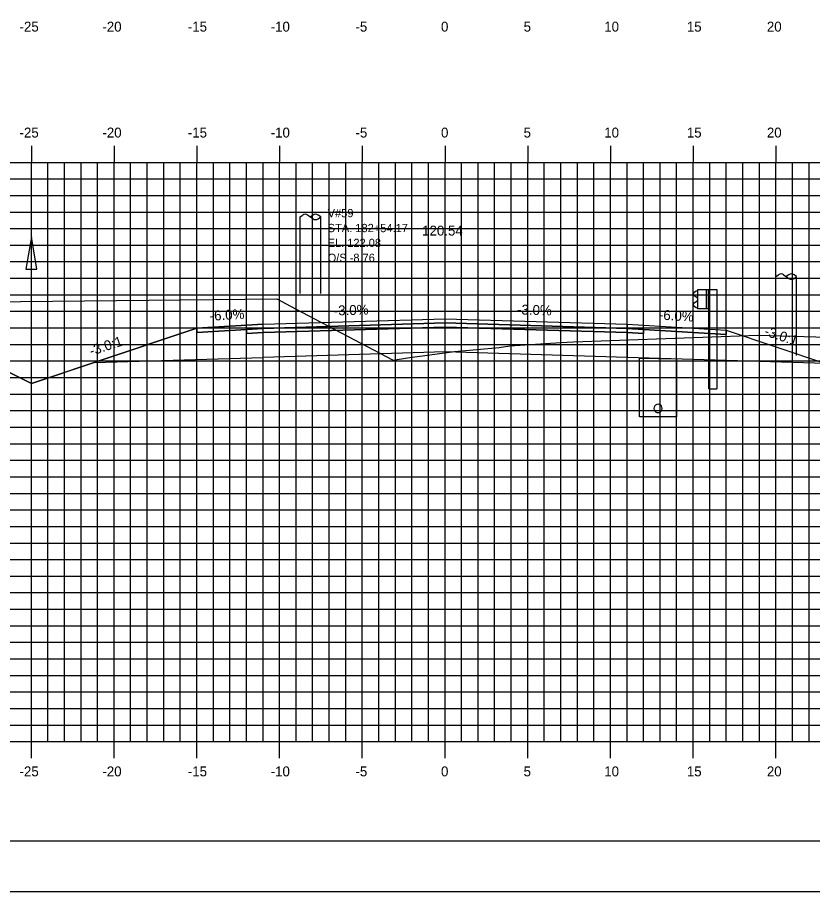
# Model space of a CAD drawing. Extents: x 850598 to 870284, y 366541 to 366651.
# Drawn here: x 859938.8 to 859986.9, y 366541.2 to 366594 of the extents above; entities that cross this region are included whole.
import ezdxf

# ---------------------------------------------------------------- set-up
doc = ezdxf.new("R2010")
doc.units = 0
for name, color, linetype in [('ANNOTATION', 7, 'Continuous'), ('BORDER', 7, 'Continuous'), ('D_Drainage_Ditch_Line', 7, 'Continuous'), ('D_Drainage_Underdrain', 7, 'Continuous'), ('D_Drainage_Underdrain_06in', 7, 'Continuous'), ('D_Guardrail_Beam_Rt', 7, 'Continuous'), ('D_Roadway_Centerline', 7, 'Continuous'), ('D_Roadway_Centerline_Text', 7, 'Continuous'), ('D_Roadway_Edge_Shoulder', 7, 'Continuous'), ('D_Roadway_Edge_TW', 7, 'Continuous'), ('D_Roadway_Pavement', 7, 'Continuous'), ('D_Roadway_SlopeLines', 7, 'Continuous'), ('D_Roadway_SubGrade', 7, 'Continuous'), ('D_Text_Monospaced', 7, 'Continuous'), ('D_Utilities_Pole_Joint', 7, 'Continuous'), ('H_V ANNOTATION', 7, 'Continuous'), ('MAJOR', 7, 'Continuous'), ('MINOR', 7, 'Continuous'), ('PLOT BOUNDARY', 7, 'Continuous'), ('S_Roadway_Centerline', 7, 'Continuous'), ('S_Utilities_Pole_Joint', 7, 'Continuous')]:
    doc.layers.add(name, color=color, linetype=linetype)

msp = doc.modelspace()

# ---------------------------------------------------------------- linework, layer by layer
at = {"layer": 'BORDER'}
msp.add_line((859919.672, 366544.225), (860079.672, 366544.225), dxfattribs=at)
at = {"layer": 'D_Drainage_Ditch_Line'}
msp.add_line((859939.672, 366573.178), (859939.672, 366579.422), dxfattribs=at)
msp.add_lwpolyline([(859939.344, 366578.766), (859940, 366578.766), (859939.672, 366580.734)], close=True, dxfattribs=at)
at = {"layer": 'D_Drainage_Underdrain'}
msp.add_lwpolyline([(859978.672, 366573.357), (859978.672, 366569.857), (859976.422, 366569.857), (859976.422, 366573.402)], close=True, dxfattribs=at)
at = {"layer": 'D_Drainage_Underdrain_06in'}
msp.add_lwpolyline([(859977.547, 366570.607), (859977.47, 366570.595), (859977.4, 366570.559), (859977.345, 366570.504), (859977.309, 366570.434), (859977.297, 366570.357), (859977.309, 366570.28), (859977.345, 366570.21), (859977.4, 366570.155), (859977.47, 366570.119), (859977.547, 366570.107), (859977.624, 366570.119), (859977.694, 366570.155), (859977.749, 366570.21), (859977.785, 366570.28), (859977.797, 366570.357), (859977.785, 366570.434), (859977.749, 366570.504), (859977.694, 366570.559), (859977.624, 366570.595)], close=True, dxfattribs=at)
at = {"layer": 'D_Guardrail_Beam_Rt'}
for p, q in [((859979.853, 366577.439), (859979.709, 366577.339)), ((859979.709, 366577.195), (859979.905, 366577.059)), ((859979.943, 366577.458), (859979.869, 366577.445)), ((859979.943, 366577.533), (859980.63, 366577.533)), ((859979.943, 366576.366), (859979.943, 366577.533)), ((859980.464, 366577.533), (859980.464, 366576.366)), ((859980.568, 366577.533), (859980.568, 366576.366)), ((859980.63, 366577.533), (859981.101, 366577.533)), ((859980.63, 366577.533), (859980.63, 366576.366)), ((859981.101, 366577.533), (859981.101, 366571.533)), ((859979.905, 366576.839), (859979.709, 366576.703)), ((859979.938, 366576.995), (859979.938, 366576.904)), ((859979.709, 366576.56), (859979.853, 366576.46)), ((859979.869, 366576.453), (859979.943, 366576.441)), ((859980.63, 366576.366), (859979.943, 366576.366)), ((859980.609, 366571.533), (859980.609, 366576.366)), ((859980.609, 366571.533), (859981.101, 366571.533))]:
    msp.add_line(p, q, dxfattribs=at)
for centre, major_axis, start_param, end_param in [((859979.76, 366577.267), (-0.0877, 0), 5.323254, 7.243116), ((859979.877, 366577.405), (-0.0417, 0), 4.886922, 5.323254), ((859979.76, 366576.632), (-0.0877, 0), 5.323254, 7.243116), ((859979.859, 366576.995), (0.0789, 0), 0, 0.959931), ((859979.859, 366576.904), (0.0789, 0), 5.323254, 6.283185), ((859979.877, 366576.494), (-0.0417, 0), 0.959931, 1.396263)]:
    msp.add_ellipse(centre, major_axis=major_axis, ratio=0.995501, start_param=start_param, end_param=end_param, dxfattribs=at)
at = {"layer": 'D_Roadway_Centerline'}
msp.add_lwpolyline([(859929.322, 366577.041), (859939.672, 366571.866), (859943.474, 366573.133), (859949.672, 366575.199), (859953.672, 366575.439), (859964.672, 366575.769), (859975.672, 366575.439), (859979.672, 366575.199), (859981.672, 366575.079), (859987.672, 366573.079), (860031.837, 366563.223), (860048.861, 366559.424), (860058.723, 366557.223), (860062.723, 366557.223)], dxfattribs=at)
at = {"layer": 'D_Roadway_Edge_Shoulder'}
for points in [[(859953.672, 366575.439), (859949.672, 366575.199), (859949.672, 366574.949), (859952.672, 366575.129), (859953.672, 366575.189)], [(859975.672, 366575.439), (859979.672, 366575.199), (859979.672, 366575.199), (859981.672, 366575.079), (859981.672, 366574.829), (859976.672, 366575.129), (859975.672, 366575.189)]]:
    msp.add_lwpolyline(points, close=True, dxfattribs=at)
at = {"layer": 'D_Roadway_Edge_TW'}
msp.add_lwpolyline([(859953.672, 366575.189), (859953.672, 366575.439), (859964.672, 366575.769), (859975.672, 366575.439), (859975.672, 366575.189), (859964.672, 366575.519)], close=True, dxfattribs=at)
at = {"layer": 'D_Roadway_Pavement'}
for points in [[(859953.672, 366575.189), (859952.672, 366575.129), (859952.672, 366574.879), (859953.672, 366574.939)], [(859953.672, 366574.939), (859953.672, 366575.189), (859964.672, 366575.519), (859975.672, 366575.189), (859975.672, 366574.939), (859964.672, 366575.269)], [(859975.672, 366575.189), (859976.672, 366575.129), (859976.672, 366574.879), (859975.672, 366574.939)]]:
    msp.add_lwpolyline(points, close=True, dxfattribs=at)
at = {"layer": 'D_Roadway_SlopeLines'}
for points in [[(859939.672, 366571.866), (859929.322, 366577.041)], [(859953.672, 366575.439), (859949.672, 366575.199), (859939.672, 366571.866)], [(859949.672, 366575.199), (859939.672, 366571.866)]]:
    msp.add_lwpolyline(points, dxfattribs=at)
at = {"layer": 'D_Roadway_SubGrade'}
for points in [[(859953.672, 366574.939), (859952.672, 366574.879), (859952.672, 366575.129), (859949.672, 366574.949), (859949.672, 366575.199), (859943.474, 366573.133), (859953.672, 366573.439)], [(859953.672, 366573.439), (859953.672, 366574.939), (859964.672, 366575.269), (859975.672, 366574.939), (859975.672, 366573.439), (859964.672, 366573.769)], [(859975.672, 366574.939), (859976.672, 366574.879), (859976.672, 366575.129), (859981.672, 366574.829), (859981.672, 366575.079), (859987.672, 366573.079), (859975.672, 366573.439)]]:
    msp.add_lwpolyline(points, close=True, dxfattribs=at)
msp.add_lwpolyline([(859949.672, 366575.199), (859943.474, 366573.133), (859949.672, 366575.199)], dxfattribs=at)
at = {"layer": 'D_Utilities_Pole_Joint'}
for p, q in [((859984.672, 366578.321), (859984.828, 366578.431)), ((859984.672, 366573.563), (859984.672, 366578.321)), ((859985.14, 366578.431), (859985.297, 366578.321)), ((859985.453, 366578.431), (859985.297, 366578.321)), ((859985.297, 366578.321), (859985.453, 366578.21)), ((859985.922, 366578.321), (859985.766, 366578.431)), ((859985.766, 366578.21), (859985.922, 366578.321)), ((859985.922, 366573.563), (859985.922, 366578.321))]:
    msp.add_line(p, q, dxfattribs=at)
for centre, start, end in [((859984.984, 366578.21), 90, 125.2644), ((859984.984, 366578.21), 54.7356, 90), ((859985.609, 366578.21), 90, 125.2644), ((859985.609, 366578.431), 234.7356, 270), ((859985.609, 366578.21), 54.7356, 90), ((859985.609, 366578.431), 270, 305.2644)]:
    msp.add_arc(centre, 0.271, start, end, dxfattribs=at)
at = {"layer": 'MAJOR'}
for p, q in [((859939.672, 366586.227), (859939.672, 366585.225)), ((859939.672, 366586.227), (859939.672, 366585.225)), ((859944.672, 366586.227), (859944.672, 366585.225)), ((859944.672, 366586.227), (859944.672, 366585.225)), ((859949.672, 366586.227), (859949.672, 366585.225)), ((859949.672, 366586.227), (859949.672, 366585.225)), ((859954.672, 366586.227), (859954.672, 366585.225)), ((859954.672, 366586.227), (859954.672, 366585.225)), ((859959.672, 366586.227), (859959.672, 366585.225)), ((859959.672, 366586.227), (859959.672, 366585.225)), ((859964.672, 366586.227), (859964.672, 366585.225)), ((859964.672, 366586.227), (859964.672, 366585.225)), ((859969.672, 366586.227), (859969.672, 366585.225)), ((859969.672, 366586.227), (859969.672, 366585.225)), ((859974.672, 366586.227), (859974.672, 366585.225)), ((859974.672, 366586.227), (859974.672, 366585.225)), ((859979.672, 366586.227), (859979.672, 366585.225)), ((859979.672, 366586.227), (859979.672, 366585.225)), ((859984.672, 366586.227), (859984.672, 366585.225)), ((859984.672, 366586.227), (859984.672, 366585.225)), ((859924.672, 366585.225), (860064.672, 366585.225)), ((859924.672, 366585.225), (860064.672, 366585.225)), ((859924.672, 366585.225), (860064.672, 366585.225)), ((859924.672, 366585.225), (860064.672, 366585.225)), ((859939.672, 366550.225), (859939.672, 366585.225)), ((859939.672, 366550.225), (859939.672, 366585.225)), ((859944.672, 366550.225), (859944.672, 366585.225)), ((859944.672, 366550.225), (859944.672, 366585.225)), ((859949.672, 366550.225), (859949.672, 366585.225)), ((859949.672, 366550.225), (859949.672, 366585.225)), ((859954.672, 366550.225), (859954.672, 366585.225)), ((859954.672, 366550.225), (859954.672, 366585.225)), ((859959.672, 366550.225), (859959.672, 366585.225)), ((859959.672, 366550.225), (859959.672, 366585.225)), ((859964.672, 366550.225), (859964.672, 366585.225)), ((859964.672, 366550.225), (859964.672, 366585.225)), ((859969.672, 366550.225), (859969.672, 366585.225)), ((859969.672, 366550.225), (859969.672, 366585.225)), ((859974.672, 366550.225), (859974.672, 366585.225)), ((859974.672, 366550.225), (859974.672, 366585.225)), ((859979.672, 366550.225), (859979.672, 366585.225)), ((859979.672, 366550.225), (859979.672, 366585.225)), ((859984.672, 366550.225), (859984.672, 366585.225)), ((859984.672, 366550.225), (859984.672, 366585.225)), ((859924.672, 366580.225), (860064.672, 366580.225)), ((859924.672, 366580.225), (860064.672, 366580.225)), ((859924.672, 366575.225), (860064.672, 366575.225)), ((859924.672, 366575.225), (860064.672, 366575.225)), ((859924.672, 366570.225), (860064.672, 366570.225)), ((859924.672, 366570.225), (860064.672, 366570.225)), ((859924.672, 366565.225), (860064.672, 366565.225)), ((859924.672, 366565.225), (860064.672, 366565.225)), ((859924.672, 366560.225), (860064.672, 366560.225)), ((859924.672, 366560.225), (860064.672, 366560.225)), ((859924.672, 366555.225), (860064.672, 366555.225)), ((859924.672, 366555.225), (860064.672, 366555.225)), ((859924.672, 366550.225), (860064.672, 366550.225)), ((859924.672, 366550.225), (860064.672, 366550.225)), ((859924.672, 366550.225), (860064.672, 366550.225)), ((859924.672, 366550.225), (860064.672, 366550.225)), ((859939.672, 366549.223), (859939.672, 366550.225)), ((859939.672, 366549.223), (859939.672, 366550.225)), ((859944.672, 366549.223), (859944.672, 366550.225)), ((859944.672, 366549.223), (859944.672, 366550.225)), ((859949.672, 366549.223), (859949.672, 366550.225)), ((859949.672, 366549.223), (859949.672, 366550.225)), ((859954.672, 366549.223), (859954.672, 366550.225)), ((859954.672, 366549.223), (859954.672, 366550.225)), ((859959.672, 366549.223), (859959.672, 366550.225)), ((859959.672, 366549.223), (859959.672, 366550.225)), ((859964.672, 366549.223), (859964.672, 366550.225)), ((859964.672, 366549.223), (859964.672, 366550.225)), ((859969.672, 366549.223), (859969.672, 366550.225)), ((859969.672, 366549.223), (859969.672, 366550.225)), ((859974.672, 366549.223), (859974.672, 366550.225)), ((859974.672, 366549.223), (859974.672, 366550.225)), ((859979.672, 366549.223), (859979.672, 366550.225)), ((859979.672, 366549.223), (859979.672, 366550.225)), ((859984.672, 366549.223), (859984.672, 366550.225)), ((859984.672, 366549.223), (859984.672, 366550.225))]:
    msp.add_line(p, q, dxfattribs=at)
at = {"layer": 'MINOR'}
for p, q in [((859940.672, 366550.225), (859940.672, 366585.225)), ((859940.672, 366550.225), (859940.672, 366585.225)), ((859941.672, 366550.225), (859941.672, 366585.225)), ((859941.672, 366550.225), (859941.672, 366585.225)), ((859942.672, 366550.225), (859942.672, 366585.225)), ((859942.672, 366550.225), (859942.672, 366585.225)), ((859943.672, 366550.225), (859943.672, 366585.225)), ((859943.672, 366550.225), (859943.672, 366585.225)), ((859945.672, 366550.225), (859945.672, 366585.225)), ((859945.672, 366550.225), (859945.672, 366585.225)), ((859946.672, 366550.225), (859946.672, 366585.225)), ((859946.672, 366550.225), (859946.672, 366585.225)), ((859947.672, 366550.225), (859947.672, 366585.225)), ((859947.672, 366550.225), (859947.672, 366585.225)), ((859948.672, 366550.225), (859948.672, 366585.225)), ((859948.672, 366550.225), (859948.672, 366585.225)), ((859950.672, 366550.225), (859950.672, 366585.225)), ((859950.672, 366550.225), (859950.672, 366585.225)), ((859951.672, 366550.225), (859951.672, 366585.225)), ((859951.672, 366550.225), (859951.672, 366585.225)), ((859952.672, 366550.225), (859952.672, 366585.225)), ((859952.672, 366550.225), (859952.672, 366585.225)), ((859953.672, 366550.225), (859953.672, 366585.225)), ((859953.672, 366550.225), (859953.672, 366585.225)), ((859955.672, 366550.225), (859955.672, 366585.225)), ((859955.672, 366550.225), (859955.672, 366585.225)), ((859956.672, 366550.225), (859956.672, 366585.225)), ((859956.672, 366550.225), (859956.672, 366585.225)), ((859957.672, 366550.225), (859957.672, 366585.225)), ((859957.672, 366550.225), (859957.672, 366585.225)), ((859958.672, 366550.225), (859958.672, 366585.225)), ((859958.672, 366550.225), (859958.672, 366585.225)), ((859960.672, 366550.225), (859960.672, 366585.225)), ((859960.672, 366550.225), (859960.672, 366585.225)), ((859961.672, 366550.225), (859961.672, 366585.225)), ((859961.672, 366550.225), (859961.672, 366585.225)), ((859962.672, 366550.225), (859962.672, 366585.225)), ((859962.672, 366550.225), (859962.672, 366585.225)), ((859963.672, 366550.225), (859963.672, 366585.225)), ((859963.672, 366550.225), (859963.672, 366585.225)), ((859965.672, 366550.225), (859965.672, 366585.225)), ((859965.672, 366550.225), (859965.672, 366585.225)), ((859966.672, 366550.225), (859966.672, 366585.225)), ((859966.672, 366550.225), (859966.672, 366585.225)), ((859967.672, 366550.225), (859967.672, 366585.225)), ((859967.672, 366550.225), (859967.672, 366585.225)), ((859968.672, 366550.225), (859968.672, 366585.225)), ((859968.672, 366550.225), (859968.672, 366585.225)), ((859970.672, 366550.225), (859970.672, 366585.225)), ((859970.672, 366550.225), (859970.672, 366585.225)), ((859971.672, 366550.225), (859971.672, 366585.225)), ((859971.672, 366550.225), (859971.672, 366585.225)), ((859972.672, 366550.225), (859972.672, 366585.225)), ((859972.672, 366550.225), (859972.672, 366585.225)), ((859973.672, 366550.225), (859973.672, 366585.225)), ((859973.672, 366550.225), (859973.672, 366585.225)), ((859975.672, 366550.225), (859975.672, 366585.225)), ((859975.672, 366550.225), (859975.672, 366585.225)), ((859976.672, 366550.225), (859976.672, 366585.225)), ((859976.672, 366550.225), (859976.672, 366585.225)), ((859977.672, 366550.225), (859977.672, 366585.225)), ((859977.672, 366550.225), (859977.672, 366585.225)), ((859978.672, 366550.225), (859978.672, 366585.225)), ((859978.672, 366550.225), (859978.672, 366585.225)), ((859980.672, 366550.225), (859980.672, 366585.225)), ((859980.672, 366550.225), (859980.672, 366585.225)), ((859981.672, 366550.225), (859981.672, 366585.225)), ((859981.672, 366550.225), (859981.672, 366585.225)), ((859982.672, 366550.225), (859982.672, 366585.225)), ((859982.672, 366550.225), (859982.672, 366585.225)), ((859983.672, 366550.225), (859983.672, 366585.225)), ((859983.672, 366550.225), (859983.672, 366585.225)), ((859985.672, 366550.225), (859985.672, 366585.225)), ((859985.672, 366550.225), (859985.672, 366585.225)), ((859986.672, 366550.225), (859986.672, 366585.225)), ((859986.672, 366550.225), (859986.672, 366585.225)), ((859924.672, 366584.225), (860064.672, 366584.225)), ((859924.672, 366584.225), (860064.672, 366584.225)), ((859924.672, 366583.225), (860064.672, 366583.225)), ((859924.672, 366583.225), (860064.672, 366583.225)), ((859924.672, 366582.225), (860064.672, 366582.225)), ((859924.672, 366582.225), (860064.672, 366582.225)), ((859924.672, 366581.225), (860064.672, 366581.225)), ((859924.672, 366581.225), (860064.672, 366581.225)), ((859924.672, 366579.225), (860064.672, 366579.225)), ((859924.672, 366579.225), (860064.672, 366579.225)), ((859924.672, 366578.225), (860064.672, 366578.225)), ((859924.672, 366578.225), (860064.672, 366578.225)), ((859924.672, 366577.225), (860064.672, 366577.225)), ((859924.672, 366577.225), (860064.672, 366577.225)), ((859924.672, 366576.225), (860064.672, 366576.225)), ((859924.672, 366576.225), (860064.672, 366576.225)), ((859924.672, 366574.225), (860064.672, 366574.225)), ((859924.672, 366574.225), (860064.672, 366574.225)), ((859924.672, 366573.225), (860064.672, 366573.225)), ((859924.672, 366573.225), (860064.672, 366573.225)), ((859924.672, 366572.225), (860064.672, 366572.225)), ((859924.672, 366572.225), (860064.672, 366572.225)), ((859924.672, 366571.225), (860064.672, 366571.225)), ((859924.672, 366571.225), (860064.672, 366571.225)), ((859924.672, 366569.225), (860064.672, 366569.225)), ((859924.672, 366569.225), (860064.672, 366569.225)), ((859924.672, 366568.225), (860064.672, 366568.225)), ((859924.672, 366568.225), (860064.672, 366568.225)), ((859924.672, 366567.225), (860064.672, 366567.225)), ((859924.672, 366567.225), (860064.672, 366567.225)), ((859924.672, 366566.225), (860064.672, 366566.225)), ((859924.672, 366566.225), (860064.672, 366566.225)), ((859924.672, 366564.225), (860064.672, 366564.225)), ((859924.672, 366564.225), (860064.672, 366564.225)), ((859924.672, 366563.225), (860064.672, 366563.225)), ((859924.672, 366563.225), (860064.672, 366563.225)), ((859924.672, 366562.225), (860064.672, 366562.225)), ((859924.672, 366562.225), (860064.672, 366562.225)), ((859924.672, 366561.225), (860064.672, 366561.225)), ((859924.672, 366561.225), (860064.672, 366561.225)), ((859924.672, 366559.225), (860064.672, 366559.225)), ((859924.672, 366559.225), (860064.672, 366559.225)), ((859924.672, 366558.225), (860064.672, 366558.225)), ((859924.672, 366558.225), (860064.672, 366558.225)), ((859924.672, 366557.225), (860064.672, 366557.225)), ((859924.672, 366557.225), (860064.672, 366557.225)), ((859924.672, 366556.225), (860064.672, 366556.225)), ((859924.672, 366556.225), (860064.672, 366556.225)), ((859924.672, 366554.225), (860064.672, 366554.225)), ((859924.672, 366554.225), (860064.672, 366554.225)), ((859924.672, 366553.225), (860064.672, 366553.225)), ((859924.672, 366553.225), (860064.672, 366553.225)), ((859924.672, 366552.225), (860064.672, 366552.225)), ((859924.672, 366552.225), (860064.672, 366552.225)), ((859924.672, 366551.225), (860064.672, 366551.225)), ((859924.672, 366551.225), (860064.672, 366551.225))]:
    msp.add_line(p, q, dxfattribs=at)
at = {"layer": 'PLOT BOUNDARY'}
msp.add_lwpolyline([(859911.579, 366541.166), (860081.579, 366541.166), (860081.579, 366651.166), (859911.579, 366651.166)], close=True, dxfattribs=at)
at = {"layer": 'S_Roadway_Centerline'}
msp.add_lwpolyline([(859924.672, 366577.212), (859925.914, 366577.217), (859931.357, 366576.952), (859937.056, 366576.799), (859954.504, 366576.981), (859955.63, 366576.381), (859961.53, 366573.27), (859962.402, 366573.41), (859965.244, 366573.789), (859967.94, 366574.043), (859968.59, 366574.129), (859971.674, 366574.332), (859972.441, 366574.383), (859981.363, 366574.702), (859983.576, 366574.783), (859992.681, 366574.516)], dxfattribs=at)
at = {"layer": 'S_Utilities_Pole_Joint'}
for p, q in [((859955.913, 366577.307), (859955.91, 366581.926)), ((859955.913, 366581.926), (859956.069, 366582.036)), ((859956.382, 366582.036), (859956.538, 366581.926)), ((859956.695, 366582.036), (859956.538, 366581.926)), ((859956.538, 366581.926), (859956.695, 366581.815)), ((859957.163, 366581.926), (859957.007, 366582.036)), ((859957.007, 366581.815), (859957.163, 366581.926)), ((859957.163, 366577.307), (859957.16, 366581.926))]:
    msp.add_line(p, q, dxfattribs=at)
for centre, start, end in [((859956.226, 366581.816), 90, 125.2644), ((859956.226, 366581.816), 54.7356, 90), ((859956.851, 366581.816), 90, 125.2644), ((859956.851, 366581.816), 54.7356, 90), ((859956.851, 366582.037), 234.7356, 270), ((859956.851, 366582.037), 270, 305.2644)]:
    msp.add_arc(centre, 0.271, start, end, dxfattribs=at)

# ---------------------------------------------------------------- texts
at = {"layer": 'ANNOTATION'}
for s, rotation, p in [('-3.0%', 1.7184, (859957.96, 366575.969)), ('-3.0%', 358.2816, (859969.02, 366576.039)), ('-6.0%', 3.4336, (859950.469, 366575.649)), ('-6.0%', 356.5664, (859977.589, 366575.726)), ('-3.0:1', 341.5652, (859983.926, 366574.782)), ('-3.0:1', 18.4348, (859943.293, 366573.527))]:
    msp.add_text(s, height=0.6, rotation=rotation, dxfattribs=at).set_placement(p)
at = {"layer": 'D_Roadway_Centerline'}
for s, p in [('C', (859964.667, 366575.769)), ('C', (859964.667, 366575.769)), ('L', (859964.672, 366575.762)), ('L', (859964.672, 366575.762))]:
    msp.add_text(s, height=0.0146, dxfattribs=at).set_placement(p)
at = {"layer": 'D_Roadway_Centerline_Text'}
msp.add_text('120.54', height=0.6, dxfattribs=at).set_placement((859963.291, 366580.801))
at = {"layer": 'D_Text_Monospaced'}
for s, height, p in [('V#59 ', 0.5, (859957.58, 366581.907)), ('STA. 182+54.17', 0.49998, (859957.58, 366581.007)), ('EL. 122.08', 0.498, (859957.581, 366580.109)), ('O/S -8.76', 0.498, (859957.581, 366579.209))]:
    msp.add_text(s, height=height, dxfattribs=at).set_placement(p)
at = {"layer": 'H_V ANNOTATION'}
for s, p in [('-25', (859938.957, 366593.125)), ('-20', (859943.965, 366593.125)), ('-15', (859949.129, 366593.125)), ('-10', (859954.137, 366593.125)), ('-5', (859959.262, 366593.125)), ('0', (859964.431, 366593.125)), ('5', (859969.423, 366593.125)), ('10', (859974.297, 366593.125)), ('15', (859979.289, 366593.125)), ('20', (859984.126, 366593.125)), ('-25', (859938.957, 366586.725)), ('-20', (859943.965, 366586.725)), ('-15', (859949.129, 366586.725)), ('-10', (859954.137, 366586.725)), ('-5', (859959.262, 366586.725)), ('0', (859964.431, 366586.725)), ('5', (859969.423, 366586.725)), ('10', (859974.297, 366586.725)), ('15', (859979.289, 366586.725)), ('20', (859984.126, 366586.725)), ('-25', (859938.957, 366548.125)), ('-20', (859943.965, 366548.125)), ('-15', (859949.129, 366548.125)), ('-10', (859954.137, 366548.125)), ('-5', (859959.262, 366548.125)), ('0', (859964.431, 366548.125)), ('5', (859969.423, 366548.125)), ('10', (859974.297, 366548.125)), ('15', (859979.289, 366548.125)), ('20', (859984.126, 366548.125))]:
    msp.add_text(s, height=0.6, dxfattribs=at).set_placement(p)
at = {"layer": 'S_Roadway_Centerline'}
for s, p in [('C', (859983.571, 366574.783)), ('L', (859983.576, 366574.776))]:
    msp.add_text(s, height=0.0146, dxfattribs=at).set_placement(p)

doc.saveas('drawing.dxf')
